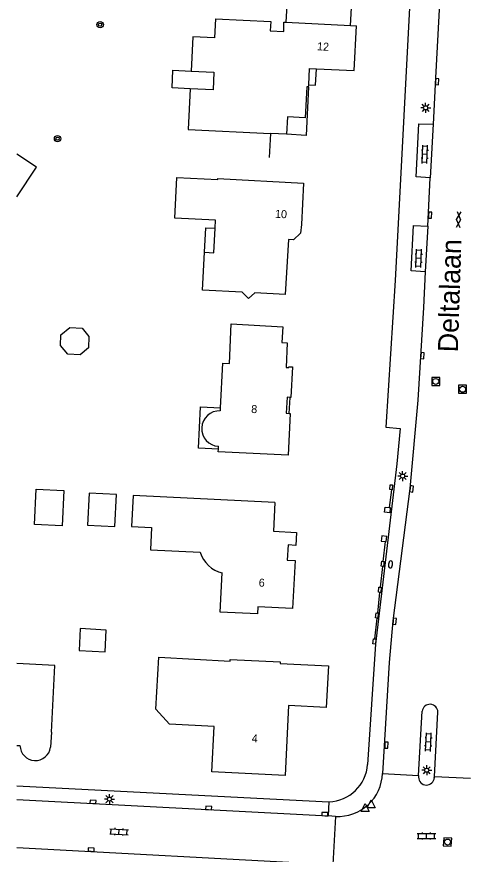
# Model space of a CAD drawing. Extents: x 131000 to 133013, y 393000 to 396501.
# Drawn here: x 131000 to 131056.2, y 395984.8 to 396089.4 of the extents above; entities that cross this region are included whole.
import ezdxf

# ---------------------------------------------------------------- set-up
doc = ezdxf.new("R2010")
doc.units = 0
for name, color, linetype in [('gg-afsc-muur', 7, 'Continuous'), ('gg-anno-huisnummerreeks BGT', 7, 'Continuous'), ('gg-anno-openbare ruimte label', 7, 'Continuous'), ('gg-bbg-gedigitaliseerde bebouwing', 7, 'Continuous'), ('gg-bbg-gedigitaliseerde bijgebouw', 7, 'Continuous'), ('gg-bbg-hoofdgebouw', 7, 'Continuous'), ('gg-bbg-luifel en loopbrug', 7, 'Continuous'), ('gg-bbg-onder overbouw', 7, 'Continuous'), ('gg-bbg-pand overbouw', 7, 'Continuous'), ('gg-knt-verharding', 7, 'Continuous'), ('gt-grn-weggrens', 7, 'Continuous'), ('gt-symb-boom', 7, 'Continuous'), ('gt-symb-brandkraan', 7, 'Continuous'), ('gt-symb-gesloten verharding', 7, 'Continuous'), ('gt-symb-klinker verharding', 7, 'Continuous'), ('gt-symb-kolk', 7, 'Continuous'), ('gt-symb-lichtmast', 7, 'Continuous'), ('gt-symb-rioolschacht', 7, 'Continuous'), ('gt-symb-waterafsluiter', 7, 'Continuous')]:
    doc.layers.add(name, color=color, linetype=linetype)

# ---------------------------------------------------------------- blocks, each defined once
blk = doc.blocks.new('gt0-BOOM')
at = {"layer": 'gt-symb-boom'}
for radius in [0.4, 0.2]:
    blk.add_circle((0, 0), radius, dxfattribs=at)
blk = doc.blocks.new('gt0-KL1')
at = {"layer": 'gt-symb-klinker verharding'}
for p, q in [((-1.15, 0.3), (1.15, 0.3)), ((-1, -0.3), (-1, 0.3)), ((-0.5, 0.3), (-0.5, 0.45)), ((0, -0.3), (0, 0.3)), ((0.5, 0.3), (0.5, 0.45)), ((1, -0.3), (1, 0.3)), ((-1.15, -0.3), (1.15, -0.3)), ((-0.5, -0.45), (-0.5, -0.3)), ((0.5, -0.45), (0.5, -0.3))]:
    blk.add_line(p, q, dxfattribs=at)
blk = doc.blocks.new('gt0-GESVH1')
at = {"layer": 'gt-symb-gesloten verharding'}
for p, q in [((-0.99, -0.26), (0.01, 0.24)), ((0.01, -0.26), (-0.99, 0.24)), ((0.01, 0.24), (1.01, -0.26)), ((1.01, 0.24), (0.01, -0.26))]:
    blk.add_line(p, q, dxfattribs=at)
blk = doc.blocks.new('gt0-KOLK')
at = {"layer": 'gt-symb-kolk'}
blk.add_lwpolyline([(0, 0), (0.37, 0), (0.37, 0.4), (-0.38, 0.4), (-0.38, 0), (0, 0)], dxfattribs=at)
blk = doc.blocks.new('gt0-LMAST')
at = {"layer": 'gt-symb-lichtmast'}
for p, q in [((-0.18, 0.17), (-0.45, 0.44)), ((-0.01, 0.25), (-0.01, 0.62)), ((0.17, 0.17), (0.44, 0.44)), ((-0.26, 0), (-0.63, 0)), ((-0.18, -0.18), (-0.45, -0.45)), ((-0.01, -0.25), (-0.01, -0.63)), ((0.44, -0.45), (0.17, -0.18)), ((0.24, 0), (0.62, 0))]:
    blk.add_line(p, q, dxfattribs=at)
blk.add_circle((-0.01, 0), 0.25, dxfattribs=at)
blk = doc.blocks.new('gt0-BR')
at = {"layer": 'gt-symb-brandkraan'}
for centre, radius, start, end in [((-0.24, 0), 0.206, 107.5669, 252.4331), ((0.6, -2.66), 3, 106.892, 107.5669), ((0, -0.69), 0.938, 73.108, 106.892), ((-0.6, -2.66), 3, 72.4331, 73.108), ((0.24, 0), 0.206, 287.567, 72.4331), ((0.6, 2.66), 3, 252.4331, 253.108), ((0, 0.69), 0.938, 253.108, 286.8921), ((-0.6, 2.66), 3, 286.8921, 287.567)]:
    blk.add_arc(centre, radius, start, end, dxfattribs=at)
blk = doc.blocks.new('gt0-RS')
at = {"layer": 'gt-symb-rioolschacht'}
blk.add_lwpolyline([(-0.5, -0.5), (0.5, -0.5), (0.5, 0.5), (-0.5, 0.5)], close=True, dxfattribs=at)
blk.add_circle((0, 0), 0.375, dxfattribs=at)
blk = doc.blocks.new('gt0-WAFSL')
at = {"layer": 'gt-symb-waterafsluiter'}
for p, q in [((-0.5, -0.33), (0, 0.67)), ((0, 0.67), (0.5, -0.33)), ((0.5, -0.33), (-0.5, -0.33))]:
    blk.add_line(p, q, dxfattribs=at)

msp = doc.modelspace()

# ---------------------------------------------------------------- linework, layer by layer
at = {"layer": 'gg-afsc-muur'}
for p, q in [((131031.66, 396074.78), (131031.5, 396071.79)), ((131046.73, 396030.29), (131046.47, 396028.07)), ((131045.73, 396021.33), (131046, 396023.83)), ((131045.38, 396018.1), (131045.67, 396020.69)), ((131045.04, 396014.87), (131045.31, 396017.47)), ((131044.69, 396011.66), (131044.97, 396014.25))]:
    msp.add_line(p, q, dxfattribs=at)
for points in [[(131046.73, 396030.29), (131046.53, 396030.31), (131046.59, 396030.92), (131046.89, 396030.91), (131046.84, 396030.29), (131046.73, 396030.29)], [(131046.47, 396028.07), (131046.59, 396028.05), (131046.53, 396027.42), (131045.88, 396027.5), (131045.96, 396028.12), (131046.47, 396028.07)], [(131046, 396023.83), (131046.1, 396023.82), (131046.17, 396024.44), (131045.54, 396024.51), (131045.48, 396023.85), (131046, 396023.83)], [(131045.67, 396020.69), (131045.48, 396020.73), (131045.53, 396021.35), (131045.73, 396021.33)], [(131045.73, 396021.33), (131045.83, 396021.32), (131045.77, 396020.68), (131045.67, 396020.69)], [(131045.31, 396017.47), (131045.13, 396017.49), (131045.18, 396018.12), (131045.38, 396018.1)], [(131045.38, 396018.1), (131045.48, 396018.08), (131045.42, 396017.46), (131045.31, 396017.47)], [(131044.97, 396014.25), (131044.77, 396014.27), (131044.84, 396014.9), (131045.04, 396014.87)], [(131044.97, 396014.25), (131045.07, 396014.24), (131045.14, 396014.86), (131045.04, 396014.87)], [(131044.74, 396011.02), (131044.44, 396011.03), (131044.49, 396011.67), (131044.69, 396011.66)], [(131044.69, 396011.66), (131044.78, 396011.65), (131044.74, 396011.02)]]:
    msp.add_lwpolyline(points, dxfattribs=at)
at = {"layer": 'gg-bbg-gedigitaliseerde bebouwing'}
for p, q in [((131023.17, 396055.19), (131023.42, 396059.94)), ((131025.4, 396040.13), (131025.41, 396040.5)), ((131025.16, 396035.37), (131025.17, 396035.71)), ((131025.39, 396015.01), (131025.64, 396019.9))]:
    msp.add_line(p, q, dxfattribs=at)
for points in [[(131024.8, 396089.11), (131024.68, 396086.71), (131021.95, 396086.84), (131021.74, 396082.57)], [(131021.74, 396082.57), (131024.6, 396082.43), (131024.49, 396080.23), (131021.63, 396080.37)], [(131021.63, 396080.37), (131021.38, 396075.26), (131031.66, 396074.78)], [(131024.75, 396062.94), (131024.81, 396063.96), (131019.71, 396064.21), (131019.96, 396069.3), (131025.07, 396069.04), (131025.08, 396069.14)], [(131023.42, 396059.94), (131024.6, 396059.88), (131024.75, 396062.94)], [(131025.41, 396040.5), (131025.69, 396046.1), (131026.52, 396046.06), (131026.76, 396050.99)], [(131033.85, 396034.6), (131025.14, 396035.03), (131025.16, 396035.37)], [(131032.19, 396028.69), (131014.51, 396029.57), (131014.32, 396025.71), (131016.81, 396025.59), (131016.67, 396022.8), (131022.87, 396022.49)], [(131004.32, 396000), (131004.76, 396008.32), (131000, 396008.57)]]:
    msp.add_lwpolyline(points, dxfattribs=at)
for centre, radius, start, end in [((131025.28, 396037.92), 2.21, 87.1499, 267.1279), ((131026.51, 396023.6), 3.81, 196.9391, 256.7094)]:
    msp.add_arc(centre, radius, start, end, dxfattribs=at)
at = {"layer": 'gg-bbg-gedigitaliseerde bijgebouw'}
for points in [[(131000, 396066.85), (131002.48, 396070.56), (131000, 396072.21)], [(131008.14, 396050.48), (131009.01, 396049.44), (131008.94, 396048), (131007.9, 396047.12), (131006.38, 396047.2), (131005.44, 396048.31), (131005.51, 396049.62), (131006.62, 396050.56), (131008.14, 396050.48)], [(131002.41, 396030.37), (131005.87, 396030.2), (131005.66, 396025.77), (131002.2, 396025.94), (131002.41, 396030.37)], [(131012.44, 396029.68), (131009.03, 396029.85), (131008.83, 396025.87), (131012.24, 396025.69), (131012.44, 396029.68)], [(131007.91, 396012.94), (131007.77, 396010.21), (131011.03, 396010.04), (131011.17, 396012.77), (131007.91, 396012.94)]]:
    msp.add_lwpolyline(points, dxfattribs=at)
at = {"layer": 'gg-bbg-hoofdgebouw'}
for p, q in [((131033.58, 396088.67), (131041.63, 396088.27)), ((131041.63, 396088.27), (131042.38, 396088.23)), ((131036.41, 396080.59), (131036.43, 396080.85)), ((131033.65, 396074.68), (131031.66, 396074.78)), ((131004.32, 396000), (131004.22, 395998.14)), ((131000, 395998.36), (131000.4, 395998.33))]:
    msp.add_line(p, q, dxfattribs=at)
for points in [[(131024.8, 396089.11), (131031.68, 396088.76), (131031.62, 396087.6), (131033.3, 396087.51), (131033.33, 396088.68), (131033.58, 396088.67)], [(131037.38, 396082.87), (131042.11, 396082.65), (131042.38, 396088.23)], [(131036.43, 396080.85), (131036.54, 396082.91), (131037.38, 396082.87)], [(131025.08, 396069.14), (131035.79, 396068.57), (131035.51, 396063.39), (131035.38, 396062.33), (131034.52, 396061.5), (131033.91, 396061.54), (131033.49, 396054.67), (131029.7, 396054.86), (131028.91, 396054.16), (131028.14, 396054.95), (131023.17, 396055.19)], [(131026.76, 396050.99), (131033.18, 396050.64), (131033.07, 396048.69), (131033.74, 396048.65), (131033.59, 396045.56), (131033.95, 396045.54), (131033.96, 396045.65), (131034.39, 396045.62), (131034.2, 396041.81), (131034.09, 396041.82)], [(131034, 396039.82), (131034.11, 396039.81), (131033.85, 396034.6)], [(131032.19, 396028.69), (131032.01, 396025.1), (131034.9, 396024.95), (131034.82, 396023.33), (131033.84, 396023.4), (131033.75, 396021.49), (131034.73, 396021.44), (131034.42, 396015.46), (131030.08, 396015.68), (131030.04, 396014.78), (131025.39, 396015.01)], [(131024.32, 395995.05), (131024.61, 396000.7), (131019.07, 396000.99), (131017.37, 396002.88), (131017.71, 396009.36), (131026.62, 396008.89), (131026.63, 396009.09), (131032.85, 396008.78), (131032.84, 396008.58), (131038.88, 396008.31), (131038.62, 396003.11), (131033.92, 396003.34), (131033.47, 395994.58), (131024.32, 395995.05)]]:
    msp.add_lwpolyline(points, dxfattribs=at)
msp.add_arc((131002.32, 395998.39), 1.92, 181.7746, 352.3571, dxfattribs=at)
at = {"layer": 'gg-bbg-luifel en loopbrug'}
for points in [[(131041.63, 396088.27), (131041.79, 396091.23), (131033.73, 396091.61), (131033.58, 396088.67)], [(131021.63, 396080.37), (131019.37, 396080.48), (131019.48, 396082.68), (131021.74, 396082.57)], [(131036.43, 396080.85), (131037.27, 396080.81), (131037.38, 396082.87)], [(131023.42, 396059.94), (131023.59, 396063), (131024.75, 396062.94)], [(131025.16, 396035.37), (131022.67, 396035.49), (131022.93, 396040.62), (131025.41, 396040.5)]]:
    msp.add_lwpolyline(points, dxfattribs=at)
at = {"layer": 'gg-bbg-onder overbouw'}
for points in [[(131036.41, 396080.59), (131036.17, 396080.6), (131035.96, 396076.74), (131033.76, 396076.86), (131033.65, 396074.68)], [(131034.09, 396041.82), (131033.72, 396041.83), (131033.63, 396039.84), (131034, 396039.82)]]:
    msp.add_lwpolyline(points, dxfattribs=at)
at = {"layer": 'gg-bbg-pand overbouw'}
msp.add_line((131034, 396039.82), (131034.09, 396041.82), dxfattribs=at)
msp.add_lwpolyline([(131036.41, 396080.59), (131036.1, 396074.54), (131033.65, 396074.68)], dxfattribs=at)
at = {"layer": 'gg-knt-verharding'}
for p, q in [((131051.93, 396075.94), (131051.59, 396069.24)), ((131051.29, 396063.2), (131051.59, 396069.24)), ((131051.29, 396063.2), (131050.97, 396057.51)), ((131044.74, 396011.02), (131043.77, 395995.98)), ((131050.13, 395994.59), (131050.57, 396002.62)), ((131052.1, 395994.49), (131052.53, 396002.51)), ((131045.63, 395994.85), (131050.13, 395994.59)), ((131050.13, 395994.59), (131050.12, 395994.4)), ((131052.09, 395994.35), (131052.1, 395994.49)), ((131052.1, 395994.49), (131056.6, 395994.28)), ((131000, 395991.6), (131038.86, 395989.55)), ((131039.78, 395989.5), (131038.86, 395989.55)), ((131039.78, 395989.5), (131039.43, 395983.49)), ((131000, 395985.6), (131038.56, 395983.54))]:
    msp.add_line(p, q, dxfattribs=at)
for points in [[(131049.36, 396097.62), (131047.19, 396056.43), (131046.03, 396038.12), (131047.82, 396037.93), (131047.43, 396033.52), (131044.74, 396011.02)], [(131053.07, 396097.54), (131053.08, 396097.26), (131052.25, 396081.72), (131051.93, 396075.94)], [(131051.59, 396069.24), (131049.82, 396069.36), (131050.15, 396075.97), (131051.93, 396075.94)], [(131050.97, 396057.51), (131049.2, 396057.64), (131049.49, 396063.28), (131051.29, 396063.2)], [(131050.97, 396057.51), (131050.74, 396053.03), (131050.04, 396041.46), (131049.05, 396030.46), (131046.93, 396013.91), (131046.45, 396008.73), (131045.63, 395994.85)], [(131000, 395993.32), (131029.96, 395991.75), (131038.94, 395991.31)]]:
    msp.add_lwpolyline(points, dxfattribs=at)
for centre, radius, start, end in [((131051.55, 396002.51), 0.983, 0.16, 173.3573), ((131038.77, 395996.32), 5.01, 271.9019, 356.1205), ((131040.09, 395995.03), 5.54, 266.696, 358.1838), ((131051.11, 395994.39), 0.986, 179.6034, 357.4307)]:
    msp.add_arc(centre, radius, start, end, dxfattribs=at)
at = {"layer": 'gt-grn-weggrens'}
msp.add_line((131038.94, 395991.31), (131038.86, 395989.55), dxfattribs=at)

# ---------------------------------------------------------------- block references
at = {"layer": 'gt-symb-boom'}
for p in [(131010.4, 396088.37), (131005.09, 396074.13)]:
    msp.add_blockref('gt0-BOOM', p, dxfattribs=at)
at = {"layer": 'gt-symb-brandkraan', "rotation": 81.78079075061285}
msp.add_blockref('gt0-BR', (131046.62, 396020.96), dxfattribs=at)
at = {"layer": 'gt-symb-gesloten verharding', "rotation": 86.78837422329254}
msp.add_blockref('gt0-GESVH1', (131055.11, 396064.01), dxfattribs=at)
at = {"layer": 'gt-symb-klinker verharding'}
for p, rotation in [((131050.91, 396072.17), 88.28164199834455), ((131050.14, 396059.18), 88.28164199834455), ((131051.36, 395998.78), 87.02032621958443), ((131012.76, 395987.57), -3.0368689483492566)]:
    msp.add_blockref('gt0-KL1', p, dxfattribs=dict(at, rotation=rotation))
msp.add_blockref('gt0-KL1', (131051.12, 395987.05), dxfattribs=at)
at = {"layer": 'gt-symb-kolk'}
for p, rotation in [((131052.25, 396081.26), -93.03686894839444), ((131051.37, 396064.58), -93.09405805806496), ((131050.41, 396047.04), -93.61207498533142), ((131049.06, 396030.42), -97.12501634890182), ((131046.94, 396013.87), -95.2774060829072), ((131045.91, 395998.4), -90.91665425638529), ((131009.51, 395991.11), -3.036868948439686), ((131023.93, 395990.34), -3.036868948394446), ((131038.42, 395989.58), -2.9796737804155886), ((131009.28, 395985.13), -2.9796737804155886)]:
    msp.add_blockref('gt0-KOLK', p, dxfattribs=dict(at, rotation=rotation))
at = {"layer": 'gt-symb-lichtmast'}
for p in [(131051.02, 396077.98), (131048.15, 396032), (131051.15, 395995.26), (131011.57, 395991.65)]:
    msp.add_blockref('gt0-LMAST', p, dxfattribs=at)
at = {"layer": 'gt-symb-rioolschacht'}
for p in [(131052.27, 396043.81), (131055.62, 396042.83)]:
    msp.add_blockref('gt0-RS', p, dxfattribs=at)
at = {"layer": 'gt-symb-rioolschacht', "rotation": 176.9059419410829}
msp.add_blockref('gt0-RS', (131053.74, 395986.29), dxfattribs=at)
at = {"layer": 'gt-symb-waterafsluiter'}
for p in [(131044.22, 395990.88), (131043.46, 395990.45)]:
    msp.add_blockref('gt0-WAFSL', p, dxfattribs=at)

# ---------------------------------------------------------------- texts
at = {"layer": 'gg-anno-huisnummerreeks BGT'}
for s, rotation, p in [('12', 357.2, (131037.45, 396085.17)), ('10', 357, (131032.2, 396064.26)), ('8', 357.2, (131029.23, 396039.88)), ('6', 357.1, (131030.17, 396018.2)), ('4', 357, (131029.29, 395998.75))]:
    msp.add_text(s, height=1, rotation=rotation, dxfattribs=at).set_placement(p)
at = {"layer": 'gg-anno-openbare ruimte label'}
msp.add_text('Deltalaan', height=2.5, rotation=88.2, dxfattribs=at).set_placement((131055.03, 396047.43))

doc.saveas('drawing.dxf')
